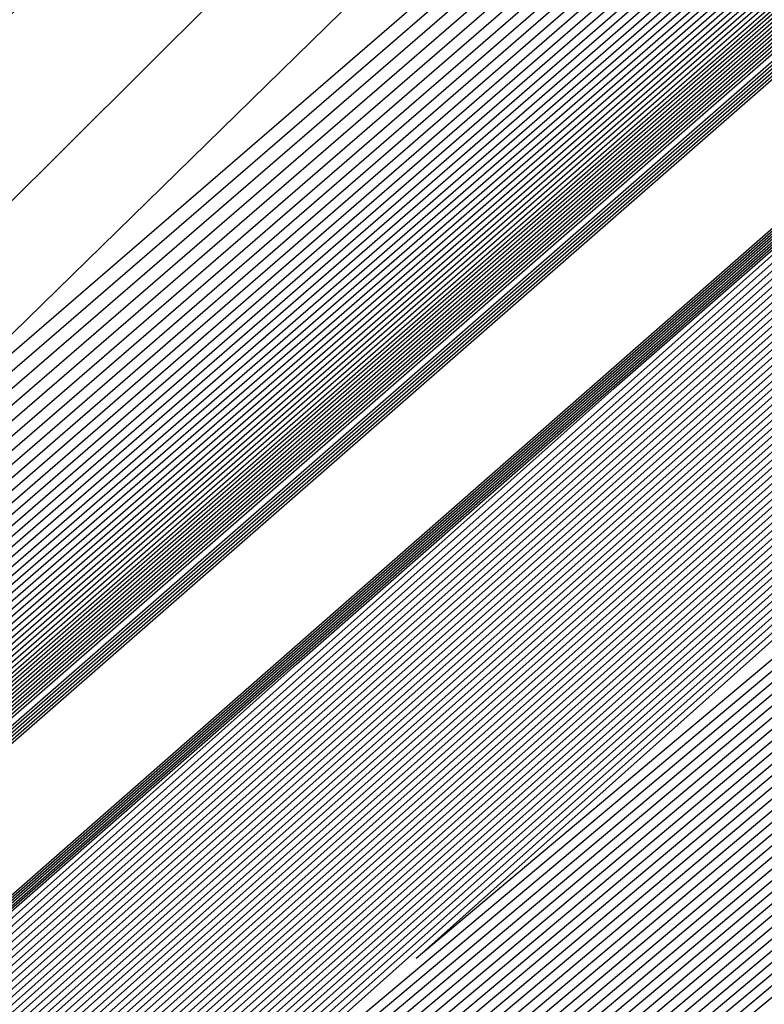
# Model space of a CAD drawing. Extents: x 3249832 to 3255657, y 13789405 to 13793316.
# Tile 691 of 1056: x 3253204.177 to 3253204.447, y 13791253.771 to 13791254.127. Entities that reach past the tile are written whole.
import ezdxf

# ---------------------------------------------------------------- set-up
doc = ezdxf.new("R2010")
doc.units = 0
doc.header["$LTSCALE"] = 100
doc.header["$MEASUREMENT"] = 0
for name, color, linetype in [('GRATIO_03231_CON', 1, 'CONTINUOUS'), ('GRATIO_0323_ICON', 1, 'CONTINUOUS'), ('TARGETS_EAST', 7, 'CONTINUOUS')]:
    doc.layers.add(name, color=color, linetype=linetype)

# ---------------------------------------------------------------- blocks, each defined once
blk = doc.blocks.new('Gratio_032316_contours')
at = {"layer": 'GRATIO_03231_CON', "color": 1, "linetype": 'Continuous', "flags": 128}
for points in [[(3253179.55027, 13791232.39503), (3253186.87441, 13791238.77001), (3253201.4775, 13791251.51898), (3253219.20823, 13791267.00714), (3253234.45763, 13791280.32933), (3253243.00028, 13791287.79153), (3253246.14511, 13791290.5444), (3253246.5846, 13791290.94974), (3253247.02187, 13791291.379), (3253250.20254, 13791294.24212), (3253258.88285, 13791301.95866), (3253274.44262, 13791315.73867), (3253292.7559, 13791331.95413), (3253308.32028, 13791345.76753)], [(3253180.16544, 13791232.93802), (3253187.28488, 13791239.13155), (3253201.72516, 13791251.73678), (3253219.33902, 13791267.12228), (3253234.51314, 13791280.37862), (3253243.01644, 13791287.80647), (3253246.14668, 13791290.54676), (3253246.58389, 13791290.95054), (3253247.01645, 13791291.37639), (3253250.16633, 13791294.21318), (3253258.7639, 13791301.85732), (3253274.17605, 13791315.50724), (3253292.31584, 13791331.56933), (3253307.73285, 13791345.25198)], [(3253180.78061, 13791233.481), (3253187.69534, 13791239.49309), (3253201.97282, 13791251.95458), (3253219.46981, 13791267.23741), (3253234.56866, 13791280.42791), (3253243.03259, 13791287.8214), (3253246.14825, 13791290.54912), (3253246.58317, 13791290.95133), (3253247.01103, 13791291.37378), (3253250.13013, 13791294.18424), (3253258.64495, 13791301.75599), (3253273.90947, 13791315.27582), (3253291.87577, 13791331.18453), (3253307.14542, 13791344.73643)], [(3253181.39578, 13791234.02399), (3253188.1058, 13791239.85463), (3253202.22048, 13791252.17237), (3253219.6006, 13791267.35254), (3253234.62418, 13791280.4772), (3253243.04874, 13791287.83633), (3253246.14982, 13791290.55149), (3253246.58246, 13791290.95213), (3253247.00561, 13791291.37117), (3253250.09393, 13791294.15529), (3253258.526, 13791301.65465), (3253273.6429, 13791315.0444), (3253291.4357, 13791330.79973), (3253306.55799, 13791344.22088)], [(3253182.62612, 13791235.10996), (3253188.92672, 13791240.5777), (3253202.71581, 13791252.60797), (3253219.86218, 13791267.58281), (3253234.73522, 13791280.57579), (3253243.08105, 13791287.8662), (3253246.15297, 13791290.55621), (3253246.58103, 13791290.95372), (3253246.99477, 13791291.36594), (3253250.02153, 13791294.09741), (3253258.2881, 13791301.45198), (3253273.10975, 13791314.58156), (3253290.55557, 13791330.03014), (3253305.38313, 13791343.18978)], [(3253183.24129, 13791235.65295), (3253189.33718, 13791240.93924), (3253202.96347, 13791252.82577), (3253219.99297, 13791267.69794), (3253234.79073, 13791280.62508), (3253243.0972, 13791287.88113), (3253246.15454, 13791290.55858), (3253246.58032, 13791290.95452), (3253246.98935, 13791291.36333), (3253249.98532, 13791294.06847), (3253258.16915, 13791301.35065), (3253272.84317, 13791314.35013), (3253290.11551, 13791329.64534), (3253304.7957, 13791342.67423)], [(3253189.74764, 13791241.30078), (3253203.21113, 13791253.04357), (3253220.12376, 13791267.81308), (3253234.84625, 13791280.67437), (3253243.11336, 13791287.89607), (3253246.15611, 13791290.56094), (3253246.57961, 13791290.95531), (3253246.98393, 13791291.36072), (3253249.94912, 13791294.03953), (3253258.05019, 13791301.24931), (3253272.5766, 13791314.11871), (3253289.67544, 13791329.26055), (3253304.20827, 13791342.15868)], [(3253190.1581, 13791241.66232), (3253203.45879, 13791253.26136), (3253220.25455, 13791267.92821), (3253234.90177, 13791280.72366), (3253243.12951, 13791287.911), (3253246.15768, 13791290.5633), (3253246.57889, 13791290.95611), (3253246.97851, 13791291.35811), (3253249.91292, 13791294.01058), (3253257.93124, 13791301.14798), (3253272.31002, 13791313.88729), (3253289.23538, 13791328.87575), (3253303.62084, 13791341.64313)], [(3253190.97902, 13791242.38539), (3253203.95411, 13791253.69696), (3253220.51613, 13791268.15847), (3253235.01281, 13791280.82224), (3253243.16182, 13791287.94087), (3253246.16082, 13791290.56803), (3253246.57747, 13791290.9577), (3253246.96767, 13791291.35288), (3253249.84051, 13791293.9527), (3253257.69334, 13791300.94531), (3253271.77687, 13791313.42445), (3253288.35525, 13791328.10615), (3253302.44598, 13791340.61203)], [(3253191.38948, 13791242.74693), (3253204.20177, 13791253.91476), (3253220.64692, 13791268.27361), (3253235.06832, 13791280.87154), (3253243.17797, 13791287.9558), (3253246.1624, 13791290.57039), (3253246.57675, 13791290.9585), (3253246.96225, 13791291.35027), (3253249.80431, 13791293.92376), (3253257.57439, 13791300.84397), (3253271.51029, 13791313.19303), (3253287.91518, 13791327.72135), (3253301.85855, 13791340.09648)], [(3253191.79994, 13791243.10847), (3253204.44943, 13791254.13256), (3253220.77772, 13791268.38874), (3253235.12384, 13791280.92083), (3253243.19412, 13791287.97073), (3253246.16397, 13791290.57276), (3253246.57604, 13791290.95929), (3253246.95683, 13791291.34766), (3253249.76811, 13791293.89481), (3253257.45544, 13791300.74264), (3253271.24372, 13791312.9616), (3253287.47511, 13791327.33655), (3253301.27112, 13791339.58093)], [(3253192.2104, 13791243.47001), (3253204.69709, 13791254.35035), (3253220.90851, 13791268.50387), (3253235.17936, 13791280.97012), (3253243.21028, 13791287.98567), (3253246.16554, 13791290.57512), (3253246.57533, 13791290.96009), (3253246.95142, 13791291.34505), (3253249.73191, 13791293.86587), (3253257.33649, 13791300.6413), (3253270.97714, 13791312.73018), (3253287.03505, 13791326.95176), (3253300.68369, 13791339.06538)], [(3253193.03132, 13791244.19308), (3253205.19242, 13791254.78595), (3253221.17009, 13791268.73414), (3253235.29039, 13791281.0687), (3253243.24258, 13791288.01553), (3253246.16868, 13791290.57985), (3253246.5739, 13791290.96168), (3253246.94058, 13791291.33982), (3253249.6595, 13791293.80799), (3253257.09858, 13791300.43863), (3253270.44399, 13791312.26734), (3253286.15492, 13791326.18216), (3253299.50883, 13791338.03428)], [(3253193.44178, 13791244.55462), (3253205.44008, 13791255.00375), (3253221.30088, 13791268.84927), (3253235.34591, 13791281.11799), (3253243.25874, 13791288.03047), (3253246.17025, 13791290.58221), (3253246.57319, 13791290.96248), (3253246.93516, 13791291.33721), (3253249.6233, 13791293.77904), (3253256.97963, 13791300.3373), (3253270.17741, 13791312.03592), (3253285.71485, 13791325.79737), (3253298.92139, 13791337.51873)], [(3253193.85224, 13791244.91616), (3253205.68774, 13791255.22155), (3253221.43167, 13791268.9644), (3253235.40143, 13791281.16728), (3253243.27489, 13791288.0454), (3253246.17182, 13791290.58457), (3253246.57247, 13791290.96327), (3253246.92974, 13791291.3346), (3253249.5871, 13791293.7501), (3253256.86068, 13791300.23596), (3253269.91084, 13791311.8045), (3253285.27479, 13791325.41257), (3253298.33396, 13791337.00318)], [(3253194.2627, 13791245.2777), (3253205.9354, 13791255.43934), (3253221.56246, 13791269.07954), (3253235.45695, 13791281.21658), (3253243.29104, 13791288.06033), (3253246.17339, 13791290.58694), (3253246.57176, 13791290.96407), (3253246.92432, 13791291.33198), (3253249.55089, 13791293.72116), (3253256.74173, 13791300.13463), (3253269.64426, 13791311.57307), (3253284.83472, 13791325.02777), (3253297.74653, 13791336.48763)], [(3253195.08362, 13791246.00077), (3253206.43072, 13791255.87494), (3253221.82404, 13791269.3098), (3253235.56798, 13791281.31516), (3253243.32335, 13791288.0902), (3253246.17654, 13791290.59166), (3253246.57033, 13791290.96566), (3253246.91348, 13791291.32676), (3253249.47849, 13791293.66327), (3253256.50383, 13791299.93196), (3253269.11111, 13791311.11023), (3253283.95459, 13791324.25817), (3253296.57167, 13791335.45653)], [(3253195.49408, 13791246.36231), (3253206.67838, 13791256.09274), (3253221.95483, 13791269.42494), (3253235.6235, 13791281.36445), (3253243.3395, 13791288.10513), (3253246.17811, 13791290.59402), (3253246.56962, 13791290.96646), (3253246.90806, 13791291.32415), (3253249.44229, 13791293.63433), (3253256.38488, 13791299.83062), (3253268.84454, 13791310.87881), (3253283.51452, 13791323.87338), (3253295.98424, 13791334.94098)], [(3253195.90454, 13791246.72385), (3253206.92604, 13791256.31054), (3253222.08562, 13791269.54007), (3253235.67902, 13791281.41374), (3253243.35566, 13791288.12007), (3253246.17968, 13791290.59639), (3253246.56891, 13791290.96725), (3253246.90264, 13791291.32154), (3253249.40609, 13791293.60539), (3253256.26593, 13791299.72929), (3253268.57796, 13791310.64739), (3253283.07446, 13791323.48858), (3253295.39681, 13791334.42543)], [(3253196.31501, 13791247.08539), (3253207.1737, 13791256.52833), (3253222.21641, 13791269.6552), (3253235.73454, 13791281.46303), (3253243.37181, 13791288.135), (3253246.18125, 13791290.59875), (3253246.56819, 13791290.96805), (3253246.89722, 13791291.31892), (3253249.36988, 13791293.57645), (3253256.14697, 13791299.62795), (3253268.31138, 13791310.41597), (3253282.63439, 13791323.10378), (3253294.80938, 13791333.90988)], [(3253197.13593, 13791247.80846), (3253207.66903, 13791256.96393), (3253222.47799, 13791269.88547), (3253235.84557, 13791281.56162), (3253243.40412, 13791288.16487), (3253246.18439, 13791290.60348), (3253246.56677, 13791290.96964), (3253246.88638, 13791291.3137), (3253249.29748, 13791293.51856), (3253255.90907, 13791299.42528), (3253267.77823, 13791309.95312), (3253281.75426, 13791322.33419), (3253293.63452, 13791332.87878)], [(3253197.54639, 13791248.17), (3253207.91669, 13791257.18173), (3253222.60878, 13791270.0006), (3253235.90109, 13791281.61091), (3253243.42027, 13791288.1798), (3253246.18596, 13791290.60584), (3253246.56605, 13791290.97044), (3253246.88096, 13791291.31109), (3253249.26128, 13791293.48962), (3253255.79012, 13791299.32395), (3253267.51166, 13791309.7217), (3253281.31419, 13791321.94939), (3253293.04709, 13791332.36323), (3253299.24948, 13791337.92415)], [(3253197.95685, 13791248.53154), (3253208.16435, 13791257.39953), (3253222.73957, 13791270.11573), (3253235.95661, 13791281.6602), (3253243.43643, 13791288.19473), (3253246.18754, 13791290.6082), (3253246.56534, 13791290.97123), (3253246.87554, 13791291.30847), (3253249.22507, 13791293.46068), (3253255.67117, 13791299.22261), (3253267.24508, 13791309.49028), (3253280.87413, 13791321.56459), (3253292.45966, 13791331.84768), (3253298.58416, 13791337.33876)], [(3253198.36731, 13791248.89308), (3253208.41201, 13791257.61732), (3253222.87037, 13791270.23087), (3253236.01213, 13791281.70949), (3253243.45258, 13791288.20967), (3253246.18911, 13791290.61057), (3253246.56463, 13791290.97203), (3253246.87012, 13791291.30586), (3253249.18887, 13791293.43173), (3253255.55222, 13791299.12128), (3253266.9785, 13791309.25886), (3253280.43407, 13791321.17979), (3253291.87223, 13791331.33213), (3253297.91884, 13791336.75338)], [(3253199.18823, 13791249.61615), (3253208.90733, 13791258.05292), (3253223.13195, 13791270.46113), (3253236.12316, 13791281.80807), (3253243.48489, 13791288.23953), (3253246.19225, 13791290.61529), (3253246.5632, 13791290.97362), (3253246.85928, 13791291.30064), (3253249.11647, 13791293.37385), (3253255.31432, 13791298.91861), (3253266.44535, 13791308.79601), (3253279.55394, 13791320.4102), (3253290.69737, 13791330.30103), (3253296.5882, 13791335.58261)], [(3253199.59869, 13791249.97769), (3253209.15499, 13791258.27072), (3253223.26274, 13791270.57626), (3253236.17868, 13791281.85736), (3253243.50104, 13791288.25447), (3253246.19382, 13791290.61766), (3253246.56249, 13791290.97442), (3253246.85386, 13791291.29803), (3253249.08026, 13791293.34491), (3253255.19536, 13791298.81727), (3253266.17878, 13791308.56459), (3253279.11387, 13791320.0254), (3253290.10994, 13791329.78548), (3253295.92288, 13791334.99723)], [(3253200.00915, 13791250.33923), (3253209.40265, 13791258.48852), (3253223.39353, 13791270.6914), (3253236.2342, 13791281.90666), (3253243.51719, 13791288.2694), (3253246.19539, 13791290.62002), (3253246.56177, 13791290.97521), (3253246.84844, 13791291.29541), (3253249.04406, 13791293.31596), (3253255.07641, 13791298.71594), (3253265.9122, 13791308.33317), (3253278.6738, 13791319.6406), (3253289.52251, 13791329.26993), (3253295.25756, 13791334.41184)], [(3253200.41961, 13791250.70077), (3253209.65031, 13791258.70631), (3253223.52432, 13791270.80653), (3253236.28972, 13791281.95595), (3253243.53335, 13791288.28434), (3253246.19696, 13791290.62238), (3253246.56106, 13791290.97601), (3253246.84302, 13791291.2928), (3253249.00786, 13791293.28702), (3253254.95746, 13791298.6146), (3253265.64563, 13791308.10175), (3253278.23374, 13791319.25581), (3253288.93508, 13791328.75438), (3253294.59224, 13791333.82646)], [(3253201.24053, 13791251.42384), (3253210.14563, 13791259.14191), (3253223.7859, 13791271.0368), (3253236.40075, 13791282.05453), (3253243.56565, 13791288.3142), (3253246.20011, 13791290.62711), (3253246.55963, 13791290.9776), (3253246.83219, 13791291.28758), (3253248.93546, 13791293.22914), (3253254.71956, 13791298.41193), (3253265.11248, 13791307.63891), (3253277.35361, 13791318.48621), (3253287.76022, 13791327.72328), (3253293.2616, 13791332.65569)], [(3253201.65099, 13791251.78538), (3253210.3933, 13791259.35971), (3253223.91669, 13791271.15193), (3253236.45627, 13791282.10382), (3253243.58181, 13791288.32914), (3253246.20168, 13791290.62947), (3253246.55892, 13791290.9784), (3253246.82677, 13791291.28496), (3253248.89925, 13791293.20019), (3253254.60061, 13791298.3106), (3253264.8459, 13791307.40749), (3253276.91354, 13791318.10141), (3253287.17279, 13791327.20773)], [(3253215.27891, 13791264.12388), (3253208.32754, 13791257.89481), (3253202.31158, 13791252.48555), (3253202.06145, 13791252.14692), (3253210.64096, 13791259.57751), (3253224.04748, 13791271.26706)], [(3253216.27123, 13791264.99994), (3253209.15191, 13791258.62312), (3253202.92675, 13791253.02854), (3253202.47191, 13791252.50846), (3253210.88862, 13791259.7953), (3253224.17827, 13791271.38219)], [(3253218.25586, 13791266.75207), (3253210.80067, 13791260.07975), (3253204.15709, 13791254.11451), (3253203.29283, 13791253.23153), (3253211.38394, 13791260.2309), (3253224.43985, 13791271.61246)], [(3253219.24818, 13791267.62813), (3253211.62504, 13791260.80806), (3253204.77226, 13791254.6575), (3253203.70329, 13791253.59307), (3253211.6316, 13791260.4487), (3253224.57064, 13791271.72759)], [(3253220.24049, 13791268.50419), (3253212.44942, 13791261.53637), (3253205.38743, 13791255.20049), (3253204.11375, 13791253.95461), (3253211.87926, 13791260.6665), (3253224.70143, 13791271.84272)]]:
    blk.add_lwpolyline(points, dxfattribs=at)
at = {"layer": 'GRATIO_03231_CON', "color": 5, "linetype": 'Continuous', "flags": 128}
for points in [[(3253178.31993, 13791231.30905), (3253186.05349, 13791238.04694), (3253200.98218, 13791251.08338), (3253218.94665, 13791266.77688), (3253234.34659, 13791280.23075), (3253242.96798, 13791287.76167), (3253246.14197, 13791290.53967), (3253246.58603, 13791290.94815), (3253247.02107, 13791291.37394), (3253250.18182, 13791294.2177), (3253258.80647, 13791301.88356), (3253274.26937, 13791315.56557), (3253292.48955, 13791331.61762), (3253308.02221, 13791345.18354)], [(3253177.70476, 13791230.76607), (3253185.64303, 13791237.6854), (3253200.73452, 13791250.86558), (3253218.81586, 13791266.66175), (3253234.29107, 13791280.18146), (3253242.95182, 13791287.74673), (3253246.1404, 13791290.53731), (3253246.58674, 13791290.94735), (3253247.01436, 13791291.36584), (3253250.12102, 13791294.16091), (3253258.59804, 13791301.69555), (3253273.79626, 13791315.14336), (3253291.70456, 13791330.92064), (3253306.97134, 13791344.25434)], [(3253177.08958, 13791230.22308), (3253185.23257, 13791237.32386), (3253200.48686, 13791250.64779), (3253218.68507, 13791266.54661), (3253234.23556, 13791280.13216), (3253242.93567, 13791287.7318), (3253246.13883, 13791290.53495), (3253246.58745, 13791290.94656), (3253247.00766, 13791291.35773), (3253250.06022, 13791294.10413), (3253258.38961, 13791301.50754), (3253273.32314, 13791314.72115), (3253290.91956, 13791330.22366), (3253305.92046, 13791343.32515)], [(3253176.47441, 13791229.68009), (3253184.82211, 13791236.96232), (3253200.23919, 13791250.42999), (3253218.55428, 13791266.43148), (3253234.18004, 13791280.08287), (3253242.91952, 13791287.71687), (3253246.13725, 13791290.53258), (3253246.58817, 13791290.94576), (3253247.00095, 13791291.34963), (3253249.99942, 13791294.04734), (3253258.18118, 13791301.31953), (3253272.85003, 13791314.29894), (3253290.13456, 13791329.52668), (3253304.86958, 13791342.39595)], [(3253175.24407, 13791228.59412), (3253184.00119, 13791236.23925), (3253199.74387, 13791249.99439), (3253218.2927, 13791266.20121), (3253234.069, 13791279.98429), (3253242.88721, 13791287.687), (3253246.13411, 13791290.52786), (3253246.58959, 13791290.94417), (3253246.98754, 13791291.33342), (3253249.87782, 13791293.93376), (3253257.76432, 13791300.94351), (3253271.9038, 13791313.45451), (3253288.56457, 13791328.13272), (3253302.76783, 13791340.53756)], [(3253196.57706, 13791247.03615), (3253203.47105, 13791253.1938), (3253218.75951, 13791266.60126), (3253234.06971, 13791279.98413), (3253242.88772, 13791287.68662), (3253246.13462, 13791290.52731), (3253246.59031, 13791290.94338), (3253246.98083, 13791291.32532), (3253249.81702, 13791293.87697), (3253257.55589, 13791300.7555), (3253271.43068, 13791313.0323), (3253287.77957, 13791327.43574), (3253301.71695, 13791339.60837)], [(3253196.71057, 13791247.15254), (3253203.58621, 13791253.29381), (3253218.83398, 13791266.66558), (3253234.10345, 13791280.01283), (3253242.89801, 13791287.6948), (3253246.13636, 13791290.52784), (3253246.59102, 13791290.94258), (3253246.97413, 13791291.31721), (3253249.75622, 13791293.82018), (3253257.34746, 13791300.56749), (3253270.95757, 13791312.61009), (3253286.99457, 13791326.73875), (3253300.66608, 13791338.67918)], [(3253196.84408, 13791247.26894), (3253203.70137, 13791253.39382), (3253218.90845, 13791266.7299), (3253234.13718, 13791280.04153), (3253242.9083, 13791287.70297), (3253246.13809, 13791290.52836), (3253246.59174, 13791290.94178), (3253246.96742, 13791291.30911), (3253249.69542, 13791293.76339), (3253257.13903, 13791300.37948), (3253270.48445, 13791312.18788), (3253286.20957, 13791326.04177), (3253299.6152, 13791337.74998)], [(3253197.11109, 13791247.50174), (3253203.93169, 13791253.59384), (3253219.0574, 13791266.85855), (3253234.20465, 13791280.09892), (3253242.92888, 13791287.71932), (3253246.14156, 13791290.52941), (3253246.59316, 13791290.94019), (3253246.95401, 13791291.2929), (3253249.57383, 13791293.64981), (3253256.72217, 13791300.00346), (3253269.53822, 13791311.34346), (3253284.63958, 13791324.64781), (3253297.51345, 13791335.89159)], [(3253197.2446, 13791247.61813), (3253204.04685, 13791253.69384), (3253219.13187, 13791266.92287), (3253234.23839, 13791280.12762), (3253242.93918, 13791287.72749), (3253246.1433, 13791290.52994), (3253246.59388, 13791290.9394), (3253246.9473, 13791291.28479), (3253249.51303, 13791293.59302), (3253256.51374, 13791299.81545), (3253269.06511, 13791310.92125), (3253283.85458, 13791323.95083), (3253296.46257, 13791334.9624)], [(3253197.37811, 13791247.73453), (3253204.16201, 13791253.79385), (3253219.20635, 13791266.98719), (3253234.27212, 13791280.15631), (3253242.94947, 13791287.73567), (3253246.14503, 13791290.53046), (3253246.59459, 13791290.9386), (3253246.9406, 13791291.27669), (3253249.45223, 13791293.53623), (3253256.30531, 13791299.62744), (3253268.59199, 13791310.49904), (3253283.06958, 13791323.25385), (3253295.41169, 13791334.0332)], [(3253197.51162, 13791247.85093), (3253204.27717, 13791253.89386), (3253219.28082, 13791267.05151), (3253234.30586, 13791280.18501), (3253242.95976, 13791287.74384), (3253246.14676, 13791290.53099), (3253246.5953, 13791290.9378), (3253246.93389, 13791291.26859), (3253249.39143, 13791293.47944), (3253256.09688, 13791299.43942), (3253268.11888, 13791310.07683), (3253282.28459, 13791322.55687), (3253294.36082, 13791333.10401)], [(3253197.77863, 13791248.08372), (3253204.50749, 13791254.09388), (3253219.42977, 13791267.18016), (3253234.37333, 13791280.2424), (3253242.98034, 13791287.76019), (3253246.15023, 13791290.53204), (3253246.59673, 13791290.93621), (3253246.92048, 13791291.25238), (3253249.26983, 13791293.36586), (3253255.68002, 13791299.0634), (3253267.17265, 13791309.2324), (3253280.71459, 13791321.16291), (3253292.25906, 13791331.24562), (3253298.86322, 13791336.86351)], [(3253197.91214, 13791248.20012), (3253204.62265, 13791254.19388), (3253219.50424, 13791267.24448), (3253234.40706, 13791280.2711), (3253242.99064, 13791287.76837), (3253246.15197, 13791290.53257), (3253246.59744, 13791290.93542), (3253246.91378, 13791291.24427), (3253249.20903, 13791293.30907), (3253255.47159, 13791298.87539), (3253266.69953, 13791308.81019), (3253279.9296, 13791320.46593), (3253291.20819, 13791330.31643), (3253297.66843, 13791335.81202)], [(3253198.04565, 13791248.31651), (3253204.73781, 13791254.29389), (3253219.57872, 13791267.3088), (3253234.4408, 13791280.2998), (3253243.00093, 13791287.77654), (3253246.1537, 13791290.53309), (3253246.59816, 13791290.93462), (3253246.90707, 13791291.23617), (3253249.14823, 13791293.25228), (3253255.26316, 13791298.68738), (3253266.22642, 13791308.38798), (3253279.1446, 13791319.76895), (3253290.15731, 13791329.38723), (3253296.47364, 13791334.76054)], [(3253198.17916, 13791248.43291), (3253204.85297, 13791254.3939), (3253219.65319, 13791267.37312), (3253234.47453, 13791280.32849), (3253243.01122, 13791287.78471), (3253246.15544, 13791290.53362), (3253246.59887, 13791290.93382), (3253246.90036, 13791291.22806), (3253249.08743, 13791293.19549), (3253255.05473, 13791298.49937), (3253265.7533, 13791307.96577), (3253278.3596, 13791319.07197), (3253289.10643, 13791328.45804), (3253295.27885, 13791333.70905)], [(3253198.44617, 13791248.6657), (3253205.08329, 13791254.59392), (3253219.80214, 13791267.50177), (3253234.542, 13791280.38589), (3253243.0318, 13791287.80106), (3253246.15891, 13791290.53467), (3253246.6003, 13791290.93223), (3253246.88695, 13791291.21186), (3253248.96583, 13791293.08191), (3253254.63787, 13791298.12335), (3253264.80707, 13791307.12135), (3253276.7896, 13791317.678), (3253287.00468, 13791326.59965), (3253292.88927, 13791331.60608), (3253295.95133, 13791334.07094)], [(3253198.57968, 13791248.7821), (3253205.19845, 13791254.69392), (3253219.87661, 13791267.56609), (3253234.57574, 13791280.41459), (3253243.04209, 13791287.80924), (3253246.16064, 13791290.53519), (3253246.60101, 13791290.93144), (3253246.88025, 13791291.20375), (3253248.90503, 13791293.02512), (3253254.42944, 13791297.93534), (3253264.33396, 13791306.69914), (3253276.00461, 13791316.98102), (3253285.9538, 13791325.67045), (3253291.69448, 13791330.55459), (3253294.7416, 13791333.01142)], [(3253198.71319, 13791248.8985), (3253205.31361, 13791254.79393), (3253219.95108, 13791267.63041), (3253234.60947, 13791280.44328), (3253243.05239, 13791287.81741), (3253246.16237, 13791290.53572), (3253246.60172, 13791290.93064), (3253246.87354, 13791291.19565), (3253248.84423, 13791292.96834), (3253254.22101, 13791297.74733), (3253263.86084, 13791306.27693), (3253275.21961, 13791316.28404), (3253284.90293, 13791324.74126), (3253290.49969, 13791329.50311), (3253293.53187, 13791331.9519)], [(3253198.8467, 13791249.0149), (3253205.42877, 13791254.89394), (3253220.02556, 13791267.69473), (3253234.64321, 13791280.47198), (3253243.06268, 13791287.82558), (3253246.16411, 13791290.53624), (3253246.60244, 13791290.92984), (3253246.86684, 13791291.18754), (3253248.78343, 13791292.91155), (3253254.01258, 13791297.55932), (3253263.38773, 13791305.85472), (3253274.43461, 13791315.58706), (3253283.85205, 13791323.81207), (3253289.3049, 13791328.45162), (3253292.32214, 13791330.89237), (3253295.39879, 13791333.38715)], [(3253199.11371, 13791249.24769), (3253205.65909, 13791255.09396), (3253220.17451, 13791267.82338), (3253234.71068, 13791280.52937), (3253243.08326, 13791287.84193), (3253246.16758, 13791290.53729), (3253246.60386, 13791290.92825), (3253246.85342, 13791291.17133), (3253248.66183, 13791292.79797), (3253253.59572, 13791297.1833), (3253262.4415, 13791305.01029), (3253272.86462, 13791314.1931), (3253281.7503, 13791321.95368), (3253286.91532, 13791326.34865), (3253289.90268, 13791328.77333), (3253293.18693, 13791331.45768)], [(3253199.24722, 13791249.36409), (3253205.77425, 13791255.19397), (3253220.24898, 13791267.8877), (3253234.74441, 13791280.55807), (3253243.09355, 13791287.85011), (3253246.16931, 13791290.53782), (3253246.60458, 13791290.92746), (3253246.84672, 13791291.16323), (3253248.60103, 13791292.74118), (3253253.38729, 13791296.99529), (3253261.96839, 13791304.58808), (3253272.07962, 13791313.49612), (3253280.69942, 13791321.02448), (3253285.72053, 13791325.29717), (3253288.69295, 13791327.71381), (3253292.081, 13791330.49295), (3253297.61917, 13791335.1971)], [(3253199.38073, 13791249.48048), (3253205.88941, 13791255.29397), (3253220.32345, 13791267.95202), (3253234.77815, 13791280.58677), (3253243.10385, 13791287.85828), (3253246.17105, 13791290.53834), (3253246.60529, 13791290.92666), (3253246.84001, 13791291.15513), (3253248.54023, 13791292.68439), (3253253.17886, 13791296.80728), (3253261.49527, 13791304.16587), (3253271.29462, 13791312.79914), (3253279.64854, 13791320.09529), (3253284.52574, 13791324.24568), (3253287.48322, 13791326.65429), (3253290.97507, 13791329.52822), (3253296.71525, 13791334.41022)], [(3253199.51424, 13791249.59688), (3253206.00457, 13791255.39398), (3253220.39793, 13791268.01634), (3253234.81188, 13791280.61546), (3253243.11414, 13791287.86646), (3253246.17278, 13791290.53887), (3253246.606, 13791290.92586), (3253246.83331, 13791291.14702), (3253248.47943, 13791292.6276), (3253252.97044, 13791296.61927), (3253261.02215, 13791303.74366), (3253270.50962, 13791312.10216), (3253278.59767, 13791319.16609), (3253283.33095, 13791323.1942), (3253286.27349, 13791325.59476), (3253289.86914, 13791328.56348), (3253295.81132, 13791333.62334)], [(3253199.78125, 13791249.82967), (3253206.23489, 13791255.594), (3253220.54687, 13791268.14499), (3253234.87935, 13791280.67286), (3253243.13472, 13791287.8828), (3253246.17625, 13791290.53992), (3253246.60743, 13791290.92427), (3253246.8199, 13791291.13081), (3253248.35784, 13791292.51402), (3253252.55358, 13791296.24325), (3253260.07593, 13791302.89924), (3253268.93963, 13791310.70819), (3253276.49591, 13791317.3077), (3253280.94137, 13791321.09123), (3253283.85403, 13791323.47572), (3253287.65728, 13791326.63402), (3253294.00347, 13791332.04958)], [(3253199.91476, 13791249.94607), (3253206.35005, 13791255.69401), (3253220.62135, 13791268.20931), (3253234.91309, 13791280.70156), (3253243.14501, 13791287.89098), (3253246.17798, 13791290.54045), (3253246.60814, 13791290.92348), (3253246.81319, 13791291.12271), (3253248.29704, 13791292.45723), (3253252.34515, 13791296.05524), (3253259.60281, 13791302.47703), (3253268.15463, 13791310.01121), (3253275.44504, 13791316.37851), (3253279.74658, 13791320.03974), (3253282.6443, 13791322.4162), (3253286.55135, 13791325.66929), (3253293.09954, 13791331.2627), (3253300.79521, 13791337.86923)], [(3253200.04827, 13791250.06247), (3253206.46521, 13791255.79401), (3253220.69582, 13791268.27363), (3253234.94682, 13791280.73025), (3253243.15531, 13791287.89915), (3253246.17972, 13791290.54097), (3253246.60886, 13791290.92268), (3253246.80649, 13791291.1146), (3253248.23624, 13791292.40044), (3253252.13672, 13791295.86723), (3253259.1297, 13791302.05482), (3253267.36963, 13791309.31423), (3253274.39416, 13791315.44932), (3253278.55179, 13791318.98826), (3253281.43456, 13791321.35667), (3253285.44542, 13791324.70455), (3253292.19561, 13791330.47582), (3253300.12972, 13791337.29016)], [(3253200.18178, 13791250.17887), (3253206.58037, 13791255.89402), (3253220.77029, 13791268.33795), (3253234.98056, 13791280.75895), (3253243.1656, 13791287.90733), (3253246.18145, 13791290.5415), (3253246.60957, 13791290.92188), (3253246.79978, 13791291.1065), (3253248.17544, 13791292.34365), (3253251.92829, 13791295.67922), (3253258.65658, 13791301.63261), (3253266.58464, 13791308.61725), (3253273.34328, 13791314.52012), (3253277.357, 13791317.93677), (3253280.22483, 13791320.29715), (3253284.33949, 13791323.73982), (3253291.29169, 13791329.68894), (3253299.46423, 13791336.71108)], [(3253200.44879, 13791250.41166), (3253206.81069, 13791256.09404), (3253220.91924, 13791268.4666), (3253235.04803, 13791280.81634), (3253243.18618, 13791287.92368), (3253246.18492, 13791290.54255), (3253246.611, 13791290.92029), (3253246.78637, 13791291.09029), (3253248.05384, 13791292.23007), (3253251.51143, 13791295.3032), (3253257.71035, 13791300.78818), (3253265.01464, 13791307.22329), (3253271.24153, 13791312.66173), (3253274.96742, 13791315.8338), (3253277.80537, 13791318.17811), (3253282.12763, 13791321.81036), (3253289.48383, 13791328.11518), (3253298.13324, 13791335.55292)], [(3253300.86893, 13791337.23071), (3253287.38872, 13791325.36115), (3253271.48169, 13791311.44582), (3253257.92938, 13791299.65169), (3253250.32219, 13791293.09926), (3253247.48598, 13791290.72325), (3253247.05547, 13791290.41195), (3253246.62514, 13791290.03871), (3253243.62831, 13791287.41727), (3253235.45806, 13791280.34643), (3253221.23381, 13791268.10597), (3253206.98034, 13791255.89952), (3253200.44879, 13791250.41166)], [(3253200.5823, 13791250.52806), (3253206.92586, 13791256.19405), (3253220.99372, 13791268.53092), (3253235.08176, 13791280.84504), (3253243.19647, 13791287.93185), (3253246.18666, 13791290.54307), (3253246.61171, 13791290.9195), (3253246.77966, 13791291.08219), (3253247.99304, 13791292.17328), (3253251.303, 13791295.11519), (3253257.23724, 13791300.36597), (3253264.22964, 13791306.52631), (3253270.19065, 13791311.73254), (3253273.77263, 13791314.78231), (3253276.59564, 13791317.11859), (3253281.0217, 13791320.84562), (3253288.57991, 13791327.3283), (3253297.46775, 13791334.97385)], [(3253300.61641, 13791337.01288), (3253287.19922, 13791325.19882), (3253271.36652, 13791311.3486), (3253257.87746, 13791299.60974), (3253250.30564, 13791293.08818), (3253247.4825, 13791290.72351), (3253247.05394, 13791290.41375), (3253246.62496, 13791290.04144), (3253243.63696, 13791287.42733), (3253235.49045, 13791280.37666), (3253221.30733, 13791268.17139), (3253207.09501, 13791256.0001), (3253200.5823, 13791250.52806)], [(3253200.71581, 13791250.64445), (3253207.04102, 13791256.29406), (3253221.06819, 13791268.59524), (3253235.1155, 13791280.87374), (3253243.20676, 13791287.94002), (3253246.18839, 13791290.5436), (3253246.61242, 13791290.9187), (3253246.77296, 13791291.07408), (3253247.93224, 13791292.11649), (3253251.09457, 13791294.92718), (3253256.76412, 13791299.94376), (3253263.44465, 13791305.82933), (3253269.13978, 13791310.80334), (3253272.57784, 13791313.73083), (3253275.38591, 13791316.05906), (3253279.91577, 13791319.88089), (3253287.67598, 13791326.54142), (3253296.80226, 13791334.39477)], [(3253300.36389, 13791336.79504), (3253287.00972, 13791325.03648), (3253271.25136, 13791311.25138), (3253257.82555, 13791299.5678), (3253250.2891, 13791293.07711), (3253247.47903, 13791290.72377), (3253247.05241, 13791290.41554), (3253246.62478, 13791290.04418), (3253243.64562, 13791287.43739), (3253235.52285, 13791280.4069), (3253221.38085, 13791268.2368), (3253207.20967, 13791256.10068), (3253200.71581, 13791250.64445)], [(3253200.84932, 13791250.76085), (3253207.15618, 13791256.39406), (3253221.14266, 13791268.65956), (3253235.14923, 13791280.90243), (3253243.21706, 13791287.9482), (3253246.19012, 13791290.54412), (3253246.61314, 13791290.9179), (3253246.76625, 13791291.06598), (3253247.87144, 13791292.0597), (3253250.88614, 13791294.73917), (3253256.29101, 13791299.52155), (3253262.65965, 13791305.13235), (3253268.0889, 13791309.87415), (3253271.38305, 13791312.67934), (3253274.17618, 13791314.99954), (3253278.80984, 13791318.91616), (3253286.77206, 13791325.75454), (3253296.13677, 13791333.81569)], [(3253300.11137, 13791336.57721), (3253286.82022, 13791324.87415), (3253271.13619, 13791311.15416), (3253257.77363, 13791299.52586), (3253250.27256, 13791293.06603), (3253247.47556, 13791290.72403), (3253247.05088, 13791290.41734), (3253246.62461, 13791290.04691), (3253243.65427, 13791287.44745), (3253235.55525, 13791280.43714), (3253221.45437, 13791268.30222), (3253207.32434, 13791256.20125), (3253200.84931, 13791250.76085)], [(3253201.11633, 13791250.99365), (3253207.3865, 13791256.59408), (3253221.29161, 13791268.78821), (3253235.2167, 13791280.95983), (3253243.23764, 13791287.96455), (3253246.19359, 13791290.54517), (3253246.61456, 13791290.91631), (3253246.75284, 13791291.04977), (3253247.74984, 13791291.94612), (3253250.46928, 13791294.36315), (3253255.34478, 13791298.67713), (3253261.08965, 13791303.73839), (3253265.98715, 13791308.01576), (3253268.99347, 13791310.57637), (3253271.75672, 13791312.8805), (3253276.59798, 13791316.9867), (3253284.9642, 13791324.18078), (3253294.80578, 13791332.65754)], [(3253299.60633, 13791336.14153), (3253286.44122, 13791324.54949), (3253270.90586, 13791310.95971), (3253257.6698, 13791299.44197), (3253250.23947, 13791293.04388), (3253247.46862, 13791290.72454), (3253247.04781, 13791290.42093), (3253246.62426, 13791290.05237), (3253243.67158, 13791287.46757), (3253235.62004, 13791280.49761), (3253221.60141, 13791268.43306), (3253207.55367, 13791256.4024), (3253201.11633, 13791250.99364)], [(3253201.24984, 13791251.11004), (3253207.50166, 13791256.69409), (3253221.36608, 13791268.85253), (3253235.25044, 13791280.98852), (3253243.24793, 13791287.97272), (3253246.19533, 13791290.5457), (3253246.61528, 13791290.91552), (3253246.74613, 13791291.04167), (3253247.68904, 13791291.88933), (3253250.26085, 13791294.17514), (3253254.87166, 13791298.25492), (3253260.30466, 13791303.04141), (3253264.93627, 13791307.08657), (3253267.79868, 13791309.52489), (3253270.54699, 13791311.82097), (3253275.49205, 13791316.02196), (3253284.06028, 13791323.3939), (3253294.14029, 13791332.07846)], [(3253299.35381, 13791335.9237), (3253286.25172, 13791324.38716), (3253270.79069, 13791310.86249), (3253257.61789, 13791299.40003), (3253250.22293, 13791293.0328), (3253247.46514, 13791290.7248), (3253247.04628, 13791290.42273), (3253246.62408, 13791290.0551), (3253243.68024, 13791287.47763), (3253235.65243, 13791280.52785), (3253221.67493, 13791268.49847), (3253207.66834, 13791256.50298), (3253201.24984, 13791251.11004)], [(3253201.38335, 13791251.22644), (3253207.61682, 13791256.7941), (3253221.44056, 13791268.91685), (3253235.28417, 13791281.01722), (3253243.25822, 13791287.9809), (3253246.19706, 13791290.54622), (3253246.61599, 13791290.91472), (3253246.73943, 13791291.03356), (3253247.62824, 13791291.83254), (3253250.05242, 13791293.98713), (3253254.39855, 13791297.83271), (3253259.51966, 13791302.34443), (3253263.88539, 13791306.15737), (3253266.60389, 13791308.4734), (3253269.33726, 13791310.76145), (3253274.38613, 13791315.05723), (3253283.15635, 13791322.60702), (3253293.4748, 13791331.49938)], [(3253299.10129, 13791335.70586), (3253286.06223, 13791324.22482), (3253270.67552, 13791310.76527), (3253257.56597, 13791299.35808), (3253250.20639, 13791293.02173), (3253247.46167, 13791290.72506), (3253247.04475, 13791290.42453), (3253246.62391, 13791290.05783), (3253243.68889, 13791287.4877), (3253235.68483, 13791280.55809), (3253221.74845, 13791268.56389), (3253207.783, 13791256.60355), (3253201.38335, 13791251.22644)], [(3253201.51686, 13791251.34284), (3253207.73198, 13791256.8941), (3253221.51503, 13791268.98117), (3253235.31791, 13791281.04592), (3253243.26852, 13791287.98907), (3253246.1988, 13791290.54675), (3253246.6167, 13791290.91393), (3253246.73272, 13791291.02546), (3253247.56744, 13791291.77576), (3253249.84399, 13791293.79912), (3253253.92543, 13791297.41049), (3253258.73466, 13791301.64744), (3253262.83452, 13791305.22818), (3253265.4091, 13791307.42192), (3253268.12753, 13791309.70193), (3253273.2802, 13791314.0925), (3253282.25242, 13791321.82014), (3253292.80931, 13791330.9203), (3253301.81088, 13791338.63068)], [(3253298.84877, 13791335.48803), (3253285.87273, 13791324.06249), (3253270.56035, 13791310.66805), (3253257.51405, 13791299.31614), (3253250.18984, 13791293.01065), (3253247.4582, 13791290.72532), (3253247.04322, 13791290.42633), (3253246.62373, 13791290.06056), (3253243.69755, 13791287.49776), (3253235.71722, 13791280.58833), (3253221.82197, 13791268.62931), (3253207.89767, 13791256.70413), (3253201.51686, 13791251.34284)], [(3253201.78387, 13791251.57563), (3253207.9623, 13791257.09412), (3253221.66398, 13791269.10982), (3253235.38538, 13791281.10331), (3253243.2891, 13791288.00542), (3253246.20227, 13791290.5478), (3253246.61813, 13791290.91233), (3253246.71931, 13791291.00925), (3253247.44584, 13791291.66218), (3253249.42713, 13791293.4231), (3253252.9792, 13791296.56607), (3253257.16467, 13791300.25348), (3253260.73276, 13791303.36979), (3253263.01952, 13791305.31895), (3253265.70807, 13791307.58288), (3253271.06834, 13791312.16303), (3253280.44457, 13791320.24638), (3253291.47832, 13791329.76215), (3253300.88547, 13791337.82513)], [(3253298.34373, 13791335.05235), (3253285.49373, 13791323.73782), (3253270.33006, 13791310.47357), (3253257.41034, 13791299.23211), (3253250.15702, 13791292.9882), (3253247.45165, 13791290.72536), (3253247.04061, 13791290.42937), (3253246.62378, 13791290.06555), (3253243.71512, 13791287.51757), (3253235.78213, 13791280.64867), (3253221.96904, 13791268.7601), (3253208.127, 13791256.90528), (3253201.78387, 13791251.57563)], [(3253201.91738, 13791251.69203), (3253208.07746, 13791257.19413), (3253221.73845, 13791269.17414), (3253235.41911, 13791281.13201), (3253243.29939, 13791288.01359), (3253246.204, 13791290.54832), (3253246.61884, 13791290.91154), (3253246.71261, 13791291.00114), (3253247.38504, 13791291.60539), (3253249.2187, 13791293.23509), (3253252.50609, 13791296.14386), (3253256.37967, 13791299.5565), (3253259.68189, 13791302.44059), (3253261.82473, 13791304.26746), (3253264.49834, 13791306.52336), (3253269.96241, 13791311.1983), (3253279.54064, 13791319.4595), (3253290.81283, 13791329.18307), (3253300.42277, 13791337.42236)], [(3253298.09121, 13791334.83452), (3253285.30424, 13791323.57548), (3253270.21493, 13791310.37629), (3253257.35856, 13791299.19), (3253250.14077, 13791292.97675), (3253247.44864, 13791290.72505), (3253247.03961, 13791290.4305), (3253246.62406, 13791290.06771), (3253243.72406, 13791287.52727), (3253235.81466, 13791280.67874), (3253222.0426, 13791268.82547), (3253208.24167, 13791257.00585), (3253201.91738, 13791251.69203)], [(3253202.05089, 13791251.80842), (3253208.19262, 13791257.29414), (3253221.81293, 13791269.23846), (3253235.45285, 13791281.16071), (3253243.30968, 13791288.02177), (3253246.20573, 13791290.54885), (3253246.61956, 13791290.91074), (3253246.7059, 13791290.99304), (3253247.32424, 13791291.5486), (3253249.01027, 13791293.04708), (3253252.03297, 13791295.72165), (3253255.59467, 13791298.85952), (3253258.63101, 13791301.5114), (3253260.62994, 13791303.21597), (3253263.28861, 13791305.46384), (3253268.85648, 13791310.23357), (3253278.63672, 13791318.67262), (3253290.14734, 13791328.60399), (3253299.96006, 13791337.01958)], [(3253297.83869, 13791334.61668), (3253285.11475, 13791323.41314), (3253270.09981, 13791310.27902), (3253257.30679, 13791299.14788), (3253250.12455, 13791292.96527), (3253247.44567, 13791290.72468), (3253247.03867, 13791290.43158), (3253246.62439, 13791290.06982), (3253243.73305, 13791287.53693), (3253235.8472, 13791280.70879), (3253222.11616, 13791268.89083), (3253208.35634, 13791257.10642), (3253202.05089, 13791251.80842)], [(3253222.18973, 13791268.9562), (3253208.47101, 13791257.20698), (3253202.18439, 13791251.92482), (3253202.18439, 13791251.92482), (3253208.30778, 13791257.39414), (3253221.8874, 13791269.30278)], [(3253222.33685, 13791269.08692), (3253208.70035, 13791257.40813), (3253202.45141, 13791252.15761), (3253202.45141, 13791252.15761), (3253208.5381, 13791257.59416), (3253222.03635, 13791269.43142)], [(3253222.41042, 13791269.15229), (3253208.81502, 13791257.50869), (3253202.58492, 13791252.27401), (3253202.58492, 13791252.27401), (3253208.65326, 13791257.69417), (3253222.11082, 13791269.49575)], [(3253222.48398, 13791269.21765), (3253208.92969, 13791257.60926), (3253202.71843, 13791252.39041), (3253202.71843, 13791252.39041), (3253208.76842, 13791257.79418), (3253222.18529, 13791269.56007)], [(3253222.55754, 13791269.28301), (3253209.04436, 13791257.70983), (3253202.85194, 13791252.50681), (3253202.85193, 13791252.50681), (3253208.88358, 13791257.89419), (3253222.25977, 13791269.62439)], [(3253222.70467, 13791269.41374), (3253209.2737, 13791257.91097), (3253203.11895, 13791252.7396), (3253203.11895, 13791252.7396), (3253209.1139, 13791258.0942), (3253222.40871, 13791269.75304)], [(3253222.77823, 13791269.4791), (3253209.38837, 13791258.01154), (3253203.25246, 13791252.856), (3253203.25246, 13791252.856), (3253209.22906, 13791258.19421), (3253222.48319, 13791269.81736)], [(3253222.8518, 13791269.54447), (3253209.50304, 13791258.11211), (3253203.38597, 13791252.97239), (3253203.38597, 13791252.97239), (3253209.34422, 13791258.29422), (3253222.55766, 13791269.88168)], [(3253222.92536, 13791269.60983), (3253209.61771, 13791258.21268), (3253203.51947, 13791253.08879), (3253203.51947, 13791253.08879), (3253209.45938, 13791258.39423), (3253222.63214, 13791269.946)], [(3253294.55593, 13791331.78482), (3253282.65133, 13791321.30274), (3253268.6032, 13791309.01445), (3253256.6338, 13791298.60027), (3253249.91373, 13791292.81609), (3253247.40711, 13791290.71997), (3253247.02638, 13791290.44557), (3253246.62867, 13791290.09727), (3253243.8498, 13791287.66252), (3253236.27025, 13791281.09954), (3253223.07249, 13791269.74056), (3253209.84706, 13791258.41382), (3253203.78649, 13791253.32159), (3253203.78649, 13791253.32159), (3253209.68971, 13791258.59423), (3253222.78114, 13791270.07458), (3253235.89161, 13791281.53353), (3253243.79641, 13791288.43297), (3253249.04881, 13791292.99861), (3253256.14655, 13791299.14707), (3253268.13516, 13791309.52901), (3253282.25127, 13791321.73092), (3253294.2793, 13791332.07331)], [(3253294.30341, 13791331.56698), (3253282.46184, 13791321.1404), (3253268.48808, 13791308.91717), (3253256.58203, 13791298.55815), (3253249.89752, 13791292.80461), (3253247.40414, 13791290.71961), (3253247.02543, 13791290.44664), (3253246.629, 13791290.09938), (3253243.85878, 13791287.67218), (3253236.30279, 13791281.1296), (3253223.14605, 13791269.80592), (3253209.96173, 13791258.51439), (3253203.92, 13791253.43798), (3253203.92, 13791253.43798), (3253209.80487, 13791258.69424), (3253222.85565, 13791270.13885), (3253235.92547, 13791281.56208), (3253243.80512, 13791288.43921), (3253249.03601, 13791292.98573), (3253256.09723, 13791299.1022), (3253268.02248, 13791309.42905), (3253282.06389, 13791321.56632), (3253294.02824, 13791331.85395)], [(3253294.05089, 13791331.34915), (3253282.27235, 13791320.97806), (3253268.37296, 13791308.8199), (3253256.53026, 13791298.51602), (3253249.8813, 13791292.79314), (3253247.40117, 13791290.71925), (3253247.02448, 13791290.44772), (3253246.62933, 13791290.10149), (3253243.86776, 13791287.68184), (3253236.33533, 13791281.15966), (3253223.21961, 13791269.87129), (3253210.0764, 13791258.61496), (3253204.05351, 13791253.55438), (3253204.05351, 13791253.55438), (3253209.92004, 13791258.79424), (3253222.93017, 13791270.20313), (3253235.95934, 13791281.59062), (3253243.81382, 13791288.44544), (3253249.02321, 13791292.97286), (3253256.04791, 13791299.05733), (3253267.90979, 13791309.32909), (3253281.87651, 13791321.40172), (3253293.77719, 13791331.63458)], [(3253293.79837, 13791331.13131), (3253282.08285, 13791320.81572), (3253268.25784, 13791308.72262), (3253256.47849, 13791298.4739), (3253249.86508, 13791292.78166), (3253247.39821, 13791290.71889), (3253247.02354, 13791290.4488), (3253246.62966, 13791290.1036), (3253243.87675, 13791287.6915), (3253236.36787, 13791281.18972), (3253223.29318, 13791269.93665), (3253210.19107, 13791258.71553), (3253204.18702, 13791253.67078), (3253204.18701, 13791253.67078), (3253210.0352, 13791258.89424), (3253223.00468, 13791270.26741), (3253235.9932, 13791281.61917), (3253243.82253, 13791288.45167), (3253249.01041, 13791292.95999), (3253255.9986, 13791299.01245), (3253267.79711, 13791309.22914), (3253281.68913, 13791321.23712), (3253293.52613, 13791331.41522)]]:
    blk.add_lwpolyline(points, dxfattribs=at)
at = {"layer": 'GRATIO_0323_ICON', "color": 7, "linetype": 'Continuous', "flags": 128}
for points in [[(3253175.85924, 13791229.13711), (3253184.41165, 13791236.60078), (3253199.99153, 13791250.21219), (3253218.42349, 13791266.31635), (3253234.12452, 13791280.03358), (3253242.90336, 13791287.70193), (3253246.13568, 13791290.53022), (3253246.58888, 13791290.94497), (3253246.99424, 13791291.34152), (3253249.93862, 13791293.99055), (3253257.97275, 13791301.13152), (3253272.37691, 13791313.87673), (3253289.34956, 13791328.8297), (3253303.81871, 13791341.46676)], [(3253182.01095, 13791234.56698), (3253188.51626, 13791240.21616), (3253202.46814, 13791252.39017), (3253219.73139, 13791267.46768), (3253234.6797, 13791280.5265), (3253243.0649, 13791287.85127), (3253246.1514, 13791290.55385), (3253246.58175, 13791290.95293), (3253247.00019, 13791291.36856), (3253250.05773, 13791294.12635), (3253258.40705, 13791301.55332), (3253273.37632, 13791314.81298), (3253290.99564, 13791330.41494), (3253305.97056, 13791343.70533)], [(3253196.97758, 13791247.38534), (3253203.81653, 13791253.49383), (3253218.98293, 13791266.79423), (3253234.17092, 13791280.07022), (3253242.91859, 13791287.71115), (3253246.13983, 13791290.52889), (3253246.59245, 13791290.94099), (3253246.96072, 13791291.301), (3253249.63462, 13791293.7066), (3253256.9306, 13791300.19147), (3253270.01134, 13791311.76567), (3253285.42458, 13791325.34479), (3253298.56432, 13791336.82079)], [(3253197.64512, 13791247.96732), (3253204.39233, 13791253.99387), (3253219.3553, 13791267.11584), (3253234.33959, 13791280.21371), (3253242.97005, 13791287.75202), (3253246.1485, 13791290.53152), (3253246.59602, 13791290.93701), (3253246.92719, 13791291.26048), (3253249.33063, 13791293.42265), (3253255.88845, 13791299.25141), (3253267.64576, 13791309.65462), (3253281.49959, 13791321.85989), (3253293.30994, 13791332.17482)], [(3253198.31266, 13791248.54931), (3253204.96813, 13791254.49391), (3253219.72766, 13791267.43745), (3253234.50827, 13791280.35719), (3253243.02151, 13791287.79289), (3253246.15717, 13791290.53414), (3253246.59958, 13791290.93303), (3253246.89366, 13791291.21996), (3253249.02663, 13791293.1387), (3253254.8463, 13791298.31136), (3253265.28019, 13791307.54356), (3253277.5746, 13791318.37498), (3253288.05556, 13791327.52884), (3253294.08406, 13791332.65756)], [(3253190.56856, 13791242.02386), (3253203.70645, 13791253.47916), (3253220.38534, 13791268.04334), (3253234.95729, 13791280.77295), (3253243.14566, 13791287.92593), (3253246.15925, 13791290.56567), (3253246.57818, 13791290.95691), (3253246.97309, 13791291.35549), (3253249.87672, 13791293.98164), (3253257.81229, 13791301.04664), (3253272.04344, 13791313.65587), (3253288.79531, 13791328.49095), (3253303.03341, 13791341.12758)], [(3253198.9802, 13791249.13129), (3253205.54393, 13791254.99395), (3253220.10003, 13791267.75905), (3253234.67694, 13791280.50068), (3253243.07297, 13791287.83376), (3253246.16584, 13791290.53677), (3253246.60315, 13791290.92905), (3253246.86013, 13791291.17944), (3253248.72263, 13791292.85476), (3253253.80415, 13791297.37131), (3253262.91461, 13791305.43251), (3253273.64961, 13791314.89008), (3253282.80117, 13791322.88287), (3253288.11011, 13791327.40014), (3253291.11241, 13791329.83285), (3253294.29286, 13791332.42241)], [(3253199.64774, 13791249.71328), (3253206.11974, 13791255.49399), (3253220.4724, 13791268.08067), (3253234.84562, 13791280.64416), (3253243.12443, 13791287.87463), (3253246.17452, 13791290.53939), (3253246.60672, 13791290.92507), (3253246.8266, 13791291.13892), (3253248.41864, 13791292.57081), (3253252.76201, 13791296.43126), (3253260.54904, 13791303.32145), (3253269.72463, 13791311.40518), (3253277.54679, 13791318.2369), (3253282.13616, 13791322.14271), (3253285.06376, 13791324.53524), (3253288.76321, 13791327.59875), (3253294.90739, 13791332.83646)], [(3253200.31528, 13791250.29526), (3253206.69554, 13791255.99403), (3253220.84477, 13791268.40227), (3253235.01429, 13791280.78765), (3253243.17589, 13791287.9155), (3253246.18319, 13791290.54202), (3253246.61028, 13791290.92109), (3253246.79307, 13791291.0984), (3253248.11464, 13791292.28686), (3253251.71986, 13791295.49121), (3253258.18347, 13791301.21039), (3253265.79964, 13791307.92027), (3253272.29241, 13791313.59093), (3253276.16221, 13791316.88528), (3253279.0151, 13791319.23763), (3253283.23356, 13791322.77509), (3253290.38776, 13791328.90206), (3253298.79874, 13791336.132)], [(3253192.62086, 13791243.83154), (3253204.94475, 13791254.56815), (3253221.0393, 13791268.61901), (3253235.23488, 13791281.01941), (3253243.22643, 13791288.0006), (3253246.16711, 13791290.57748), (3253246.57461, 13791290.96089), (3253246.946, 13791291.34243), (3253249.6957, 13791293.83693), (3253257.21754, 13791300.53997), (3253270.71056, 13791312.49876), (3253286.59498, 13791326.56696), (3253300.09626, 13791338.54983)], [(3253200.98282, 13791250.87725), (3253207.27134, 13791256.49407), (3253221.21714, 13791268.72389), (3253235.18297, 13791280.93113), (3253243.22735, 13791287.95637), (3253246.19186, 13791290.54465), (3253246.61385, 13791290.91711), (3253246.75955, 13791291.05787), (3253247.81064, 13791292.00291), (3253250.67771, 13791294.55116), (3253255.81789, 13791299.09934), (3253261.87465, 13791304.43537), (3253267.03802, 13791308.94496), (3253270.18826, 13791311.62786), (3253272.96645, 13791313.94002), (3253277.70391, 13791317.95143), (3253285.86813, 13791324.96766), (3253295.47128, 13791333.23661)], [(3253299.85885, 13791336.35937), (3253286.63072, 13791324.71182), (3253271.02102, 13791311.05694), (3253257.72172, 13791299.48391), (3253250.25601, 13791293.05496), (3253247.47209, 13791290.72429), (3253247.04935, 13791290.41914), (3253246.62443, 13791290.04964), (3253243.66293, 13791287.45751), (3253235.58764, 13791280.46738), (3253221.52789, 13791268.36764), (3253207.439, 13791256.30182), (3253200.98282, 13791250.87725)], [(3253201.65036, 13791251.45923), (3253207.84714, 13791256.99411), (3253221.5895, 13791269.04549), (3253235.35164, 13791281.07462), (3253243.27881, 13791287.99724), (3253246.20053, 13791290.54727), (3253246.61742, 13791290.91313), (3253246.72602, 13791291.01735), (3253247.50664, 13791291.71897), (3253249.63556, 13791293.61111), (3253253.45232, 13791296.98828), (3253257.94966, 13791300.95046), (3253261.78364, 13791304.29898), (3253264.21431, 13791306.37043), (3253266.9178, 13791308.64241), (3253272.17427, 13791313.12777), (3253281.3485, 13791321.03326), (3253292.14381, 13791330.34122), (3253301.34818, 13791338.22791)], [(3253298.59625, 13791335.27019), (3253285.68323, 13791323.90016), (3253270.44519, 13791310.57083), (3253257.46214, 13791299.2742), (3253250.1733, 13791292.99958), (3253247.45473, 13791290.72558), (3253247.04168, 13791290.42812), (3253246.62355, 13791290.0633), (3253243.7062, 13791287.50782), (3253235.74962, 13791280.61857), (3253221.89549, 13791268.69472), (3253208.01233, 13791256.80471), (3253201.65036, 13791251.45923)], [(3253194.67316, 13791245.63924), (3253206.18306, 13791255.65714), (3253221.69325, 13791269.19467), (3253235.51247, 13791281.26587), (3253243.3072, 13791288.07527), (3253246.17497, 13791290.5893), (3253246.57105, 13791290.96487), (3253246.9189, 13791291.32937), (3253249.51469, 13791293.69222), (3253256.62278, 13791300.03329), (3253269.37769, 13791311.34165), (3253284.39466, 13791324.64297), (3253297.1591, 13791335.97208)], [(3253222.26329, 13791269.02156), (3253208.58568, 13791257.30755), (3253202.3179, 13791252.04122), (3253202.3179, 13791252.04122), (3253208.42294, 13791257.49415), (3253221.96187, 13791269.36711)], [(3253222.63111, 13791269.34838), (3253209.15903, 13791257.8104), (3253202.98544, 13791252.6232), (3253202.98544, 13791252.6232), (3253208.99874, 13791257.99419), (3253222.33424, 13791269.68871)], [(3253196.72547, 13791247.44693), (3253207.42136, 13791256.74613), (3253222.3472, 13791269.77033), (3253235.79006, 13791281.51232), (3253243.38797, 13791288.14993), (3253246.18282, 13791290.60111), (3253246.56748, 13791290.96885), (3253246.8918, 13791291.31631), (3253249.33368, 13791293.5475), (3253256.02802, 13791299.52662), (3253268.04481, 13791310.18454), (3253282.19433, 13791322.71898), (3253294.22195, 13791333.39433)], [(3253294.80845, 13791332.00265), (3253282.84083, 13791321.46507), (3253268.71833, 13791309.11172), (3253256.68557, 13791298.6424), (3253249.92995, 13791292.82756), (3253247.41007, 13791290.72034), (3253247.02732, 13791290.44449), (3253246.62834, 13791290.09516), (3253243.84082, 13791287.65286), (3253236.2377, 13791281.06949), (3253222.99892, 13791269.67519), (3253209.73238, 13791258.31325), (3253203.65298, 13791253.20519), (3253203.65298, 13791253.20519), (3253209.57454, 13791258.49423), (3253222.70663, 13791270.0103), (3253235.85774, 13791281.50498), (3253243.7877, 13791288.42674), (3253249.0616, 13791293.01148), (3253256.19586, 13791299.19195), (3253268.24784, 13791309.62896), (3253282.43865, 13791321.89552), (3253294.53035, 13791332.29267)], [(3253281.89336, 13791320.65338), (3253268.14271, 13791308.62535), (3253256.42672, 13791298.43178), (3253249.84887, 13791292.77018), (3253247.39524, 13791290.71852), (3253247.02259, 13791290.44987), (3253246.62999, 13791290.10571), (3253243.88573, 13791287.70117), (3253236.40041, 13791281.21978), (3253223.36674, 13791270.00201), (3253210.30574, 13791258.8161), (3253204.32052, 13791253.78717), (3253204.32052, 13791253.78717), (3253210.15034, 13791258.99428), (3253223.07895, 13791270.33195), (3253236.02626, 13791281.64861), (3253243.48442, 13791288.1609), (3253246.23466, 13791290.5583), (3253246.63045, 13791290.89848), (3253246.97808, 13791291.1952), (3253249.39501, 13791293.28637), (3253255.95153, 13791298.96595), (3253267.68509, 13791309.1287), (3253281.50184, 13791321.07246)], [(3253198.77777, 13791249.25461), (3253208.65967, 13791257.83512), (3253223.00116, 13791270.346), (3253236.06765, 13791281.75878), (3253243.46873, 13791288.2246), (3253246.19068, 13791290.61293), (3253246.56391, 13791290.97283), (3253246.8647, 13791291.30325), (3253249.15267, 13791293.40279), (3253255.43327, 13791299.01994), (3253266.71193, 13791309.02744), (3253279.994, 13791320.795), (3253291.2848, 13791330.81658), (3253297.25352, 13791336.168)], [(3253200.83007, 13791251.06231), (3253209.89797, 13791258.92411), (3253223.65511, 13791270.92166), (3253236.34523, 13791282.00524), (3253243.5495, 13791288.29927), (3253246.19853, 13791290.62475), (3253246.56034, 13791290.9768), (3253246.83761, 13791291.29019), (3253248.97166, 13791293.25808), (3253254.83851, 13791298.51327), (3253265.37905, 13791307.87033), (3253277.79367, 13791318.87101), (3253288.34765, 13791328.23883), (3253293.92692, 13791333.24107)], [(3253217.26355, 13791265.876), (3253209.97629, 13791259.35143), (3253203.54192, 13791253.57153), (3253202.88237, 13791252.87), (3253211.13628, 13791260.0131), (3253224.30906, 13791271.49733)]]:
    blk.add_lwpolyline(points, dxfattribs=at)

msp = doc.modelspace()

# ---------------------------------------------------------------- block references
at = {"layer": 'TARGETS_EAST'}
msp.add_blockref('Gratio_032316_contours', (0, 0), dxfattribs=at)

doc.saveas('drawing.dxf')
